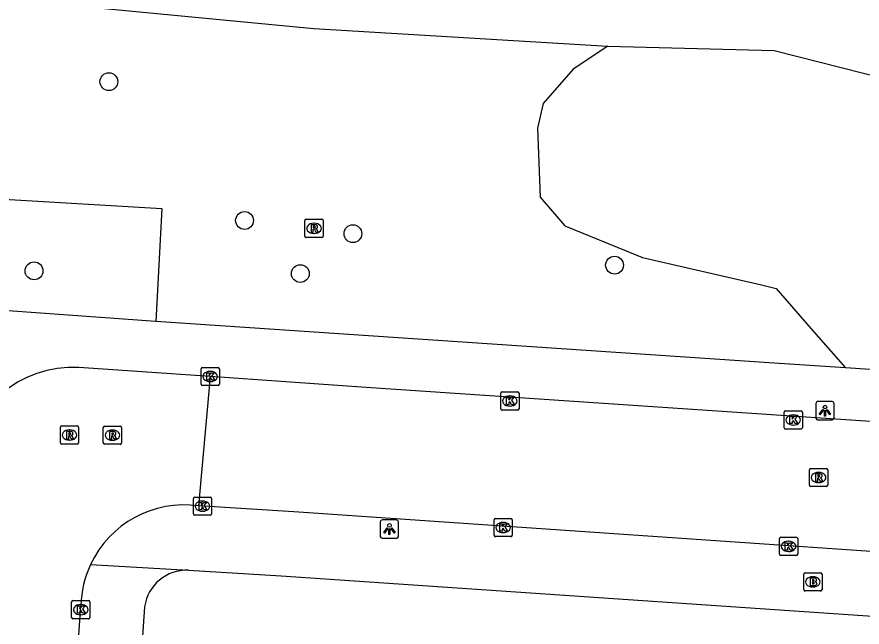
# Model space of a CAD drawing. Extents: x 161848 to 162726, y 385382 to 386521.
# Drawn here: x 162230.99 to 162277.35, y 385592.78 to 385626.25 of the extents above; entities that cross this region are included whole.
import ezdxf

# ---------------------------------------------------------------- set-up
doc = ezdxf.new("R2010")
doc.units = 0
for name, color, linetype in [('IMGEO_Boom', 7, 'Continuous'), ('IMGEO_Brandkraan', 7, 'Continuous'), ('IMGEO_Groenvoorziening', 7, 'Continuous'), ('IMGEO_Kolk', 7, 'Continuous'), ('IMGEO_Lichtpunt', 7, 'Continuous'), ('IMGEO_Rietland', 7, 'Continuous'), ('IMGEO_Rijbaan_lokaal_open', 7, 'Continuous'), ('IMGEO_Rioolput', 7, 'Continuous'), ('IMGEO_Voetpad_open', 7, 'Continuous')]:
    doc.layers.add(name, color=color, linetype=linetype)

msp = doc.modelspace()

# ---------------------------------------------------------------- linework, layer by layer
at = {"layer": 'IMGEO_Boom'}
for centre in [(162236.032, 385622.694), (162243.473, 385615.079), (162249.417, 385614.358), (162263.767, 385612.63), (162231.925, 385612.316), (162246.532, 385612.167)]:
    msp.add_circle(centre, 0.489, dxfattribs=at)
at = {"layer": 'IMGEO_Brandkraan'}
for p, q in [((162274.145, 385594.833), (162274.145, 385595.685)), ((162274.22, 385595.759), (162275.072, 385595.759)), ((162274.633, 385595.539), (162274.658, 385595.539)), ((162275.146, 385595.685), (162275.146, 385594.833)), ((162274.656, 385594.979), (162274.631, 385594.979)), ((162275.072, 385594.759), (162274.22, 385594.759))]:
    msp.add_line(p, q, dxfattribs=at)
for points in [[(162274.145, 385594.833), (162274.145, 385595.685)], [(162274.22, 385595.759), (162275.072, 385595.759)], [(162274.493, 385595.459), (162274.493, 385595.059), (162274.706, 385595.059)], [(162274.724, 385595.459), (162274.493, 385595.459)], [(162274.672, 385595.378), (162274.618, 385595.378), (162274.618, 385595.302)], [(162275.146, 385595.685), (162275.146, 385594.833)], [(162274.618, 385595.302), (162274.671, 385595.302)], [(162274.68, 385595.226), (162274.618, 385595.226), (162274.618, 385595.145)], [(162274.618, 385595.145), (162274.68, 385595.145)], [(162275.072, 385594.759), (162274.22, 385594.759)]]:
    msp.add_lwpolyline(points, dxfattribs=at)
for centre, radius, start, end in [((162274.222, 385595.683), 0.0765, 91.552, 178.448), ((162274.222, 385595.683), 0.0765, 91.552, 178.448), ((162274.673, 385595.34), 0.0379, 267.8285, 90.9355), ((162274.728, 385595.314), 0.145, 59.4692, 91.5367), ((162274.753, 385595.361), 0.0922, 285.5137, 58.1501), ((162275.07, 385595.683), 0.0765, 1.552, 88.448), ((162275.07, 385595.683), 0.0765, 1.552, 88.448), ((162274.681, 385595.185), 0.0404, 269.8759, 90.5077), ((162274.712, 385595.31), 0.251, 268.6676, 293.5347), ((162274.758, 385595.169), 0.105, 301.3115, 78.989), ((162274.222, 385594.835), 0.0765, 181.552, 268.448), ((162274.222, 385594.835), 0.0765, 181.552, 268.448), ((162275.07, 385594.835), 0.0765, 271.552, 358.448), ((162275.07, 385594.835), 0.0765, 271.552, 358.448)]:
    msp.add_arc(centre, radius, start, end, dxfattribs=at)
for centre, major_axis, ratio, start_param, end_param in [((162274.632, 385595.259), (-0.387, 0.002), 0.722429, 4.712389, 7.853982), ((162274.657, 385595.259), (-0.39, 0.002), 0.717154, 1.570796, 4.712389)]:
    msp.add_ellipse(centre, major_axis=major_axis, ratio=ratio, start_param=start_param, end_param=end_param, dxfattribs=at)
at = {"layer": 'IMGEO_Groenvoorziening'}
for points in [[(162263.398, 385624.644), (162261.506, 385623.382), (162259.85, 385621.49), (162259.535, 385620.15), (162259.693, 385616.365), (162261.033, 385614.788), (162265.291, 385613.054), (162271.835, 385611.556), (162272.639, 385611.354), (162274.554, 385609.13), (162276.436, 385606.992)], [(162207.514, 385611.757), (162207.691, 385617.583), (162238.934, 385615.73), (162238.603, 385609.542)]]:
    msp.add_lwpolyline(points, dxfattribs=at)
at = {"layer": 'IMGEO_Kolk'}
for p, q in [((162241.09, 385606.095), (162241.09, 385606.947)), ((162241.165, 385607.021), (162242.017, 385607.021)), ((162242.091, 385606.947), (162242.091, 385606.095)), ((162241.578, 385606.801), (162241.603, 385606.801)), ((162242.017, 385606.021), (162241.165, 385606.021)), ((162241.601, 385606.241), (162241.576, 385606.241)), ((162257.526, 385604.752), (162257.526, 385605.604)), ((162257.601, 385605.678), (162258.453, 385605.678)), ((162258.527, 385605.604), (162258.527, 385604.752)), ((162258.014, 385605.458), (162258.039, 385605.458)), ((162258.453, 385604.678), (162257.601, 385604.678)), ((162258.037, 385604.898), (162258.012, 385604.898)), ((162273.142, 385604.641), (162273.994, 385604.641)), ((162273.067, 385603.715), (162273.067, 385604.567)), ((162273.555, 385604.421), (162273.58, 385604.421)), ((162274.068, 385604.567), (162274.068, 385603.715)), ((162273.578, 385603.861), (162273.553, 385603.861)), ((162273.994, 385603.641), (162273.142, 385603.641)), ((162240.665, 385598.985), (162240.665, 385599.837)), ((162240.74, 385599.911), (162241.592, 385599.911)), ((162241.153, 385599.691), (162241.178, 385599.691)), ((162241.666, 385599.837), (162241.666, 385598.985)), ((162241.176, 385599.131), (162241.151, 385599.131)), ((162241.592, 385598.911), (162240.74, 385598.911)), ((162257.155, 385597.813), (162257.155, 385598.665)), ((162257.23, 385598.739), (162258.082, 385598.739)), ((162258.156, 385598.665), (162258.156, 385597.813)), ((162257.643, 385598.519), (162257.668, 385598.519)), ((162258.082, 385597.739), (162257.23, 385597.739)), ((162257.666, 385597.959), (162257.641, 385597.959)), ((162272.888, 385597.704), (162273.74, 385597.704)), ((162272.813, 385596.778), (162272.813, 385597.63)), ((162273.301, 385597.484), (162273.326, 385597.484)), ((162273.814, 385597.63), (162273.814, 385596.778)), ((162273.324, 385596.924), (162273.299, 385596.924)), ((162273.74, 385596.704), (162272.888, 385596.704)), ((162233.986, 385593.31), (162233.986, 385594.162)), ((162234.061, 385594.236), (162234.913, 385594.236)), ((162234.474, 385594.016), (162234.499, 385594.016)), ((162234.987, 385594.162), (162234.987, 385593.31)), ((162234.913, 385593.236), (162234.061, 385593.236)), ((162234.497, 385593.456), (162234.472, 385593.456))]:
    msp.add_line(p, q, dxfattribs=at)
for points in [[(162241.09, 385606.095), (162241.09, 385606.947)], [(162241.165, 385607.021), (162242.017, 385607.021)], [(162242.091, 385606.947), (162242.091, 385606.095)], [(162241.411, 385606.721), (162241.534, 385606.721), (162241.534, 385606.57), (162241.664, 385606.721), (162241.828, 385606.721), (162241.682, 385606.57), (162241.835, 385606.321), (162241.683, 385606.321), (162241.598, 385606.485), (162241.534, 385606.418), (162241.534, 385606.321), (162241.411, 385606.321), (162241.411, 385606.721)], [(162242.017, 385606.021), (162241.165, 385606.021)], [(162257.526, 385604.752), (162257.526, 385605.604)], [(162257.601, 385605.678), (162258.453, 385605.678)], [(162258.527, 385605.604), (162258.527, 385604.752)], [(162257.847, 385605.378), (162257.97, 385605.378), (162257.97, 385605.227), (162258.1, 385605.378), (162258.264, 385605.378), (162258.118, 385605.227), (162258.271, 385604.978), (162258.119, 385604.978), (162258.034, 385605.142), (162257.97, 385605.075), (162257.97, 385604.978), (162257.847, 385604.978), (162257.847, 385605.378)], [(162258.453, 385604.678), (162257.601, 385604.678)], [(162273.142, 385604.641), (162273.994, 385604.641)], [(162273.067, 385603.715), (162273.067, 385604.567)], [(162273.388, 385604.341), (162273.511, 385604.341), (162273.511, 385604.19), (162273.641, 385604.341), (162273.805, 385604.341), (162273.659, 385604.19), (162273.812, 385603.941), (162273.66, 385603.941), (162273.575, 385604.105), (162273.511, 385604.038), (162273.511, 385603.941), (162273.388, 385603.941), (162273.388, 385604.341)], [(162274.068, 385604.567), (162274.068, 385603.715)], [(162273.994, 385603.641), (162273.142, 385603.641)], [(162240.665, 385598.985), (162240.665, 385599.837)], [(162240.74, 385599.911), (162241.592, 385599.911)], [(162240.986, 385599.611), (162241.109, 385599.611), (162241.109, 385599.46), (162241.239, 385599.611), (162241.403, 385599.611), (162241.257, 385599.46), (162241.41, 385599.211), (162241.258, 385599.211), (162241.173, 385599.375), (162241.109, 385599.308), (162241.109, 385599.211), (162240.986, 385599.211), (162240.986, 385599.611)], [(162241.666, 385599.837), (162241.666, 385598.985)], [(162241.592, 385598.911), (162240.74, 385598.911)], [(162257.155, 385597.813), (162257.155, 385598.665)], [(162257.23, 385598.739), (162258.082, 385598.739)], [(162258.156, 385598.665), (162258.156, 385597.813)], [(162257.476, 385598.439), (162257.599, 385598.439), (162257.599, 385598.288), (162257.729, 385598.439), (162257.893, 385598.439), (162257.747, 385598.288), (162257.9, 385598.039), (162257.748, 385598.039), (162257.663, 385598.203), (162257.599, 385598.136), (162257.599, 385598.039), (162257.476, 385598.039), (162257.476, 385598.439)], [(162258.082, 385597.739), (162257.23, 385597.739)], [(162272.888, 385597.704), (162273.74, 385597.704)], [(162272.813, 385596.778), (162272.813, 385597.63)], [(162273.134, 385597.404), (162273.257, 385597.404), (162273.257, 385597.253), (162273.387, 385597.404), (162273.551, 385597.404), (162273.405, 385597.253), (162273.558, 385597.004), (162273.406, 385597.004), (162273.321, 385597.168), (162273.257, 385597.101), (162273.257, 385597.004), (162273.134, 385597.004), (162273.134, 385597.404)], [(162273.814, 385597.63), (162273.814, 385596.778)], [(162273.74, 385596.704), (162272.888, 385596.704)], [(162233.986, 385593.31), (162233.986, 385594.162)], [(162234.061, 385594.236), (162234.913, 385594.236)], [(162234.987, 385594.162), (162234.987, 385593.31)], [(162234.307, 385593.936), (162234.43, 385593.936), (162234.43, 385593.785), (162234.56, 385593.936), (162234.724, 385593.936), (162234.578, 385593.785), (162234.731, 385593.536), (162234.579, 385593.536), (162234.494, 385593.7), (162234.43, 385593.633), (162234.43, 385593.536), (162234.307, 385593.536), (162234.307, 385593.936)], [(162234.913, 385593.236), (162234.061, 385593.236)]]:
    msp.add_lwpolyline(points, dxfattribs=at)
for centre, start, end in [((162241.167, 385606.945), 91.552, 178.448), ((162241.167, 385606.945), 91.552, 178.448), ((162242.015, 385606.945), 1.552, 88.448), ((162242.015, 385606.945), 1.552, 88.448), ((162241.167, 385606.097), 181.552, 268.448), ((162241.167, 385606.097), 181.552, 268.448), ((162242.015, 385606.097), 271.552, 358.448), ((162242.015, 385606.097), 271.552, 358.448), ((162257.603, 385605.602), 91.552, 178.448), ((162257.603, 385605.602), 91.552, 178.448), ((162258.451, 385605.602), 1.552, 88.448), ((162258.451, 385605.602), 1.552, 88.448), ((162257.603, 385604.754), 181.552, 268.448), ((162257.603, 385604.754), 181.552, 268.448), ((162258.451, 385604.754), 271.552, 358.448), ((162258.451, 385604.754), 271.552, 358.448), ((162273.144, 385604.565), 91.552, 178.448), ((162273.144, 385604.565), 91.552, 178.448), ((162273.992, 385604.565), 1.552, 88.448), ((162273.992, 385604.565), 1.552, 88.448), ((162273.144, 385603.717), 181.552, 268.448), ((162273.144, 385603.717), 181.552, 268.448), ((162273.992, 385603.717), 271.552, 358.448), ((162273.992, 385603.717), 271.552, 358.448), ((162240.742, 385599.835), 91.552, 178.448), ((162240.742, 385599.835), 91.552, 178.448), ((162241.59, 385599.835), 1.552, 88.448), ((162241.59, 385599.835), 1.552, 88.448), ((162240.742, 385598.987), 181.552, 268.448), ((162240.742, 385598.987), 181.552, 268.448), ((162241.59, 385598.987), 271.552, 358.448), ((162241.59, 385598.987), 271.552, 358.448), ((162257.232, 385598.663), 91.552, 178.448), ((162257.232, 385598.663), 91.552, 178.448), ((162258.08, 385598.663), 1.552, 88.448), ((162258.08, 385598.663), 1.552, 88.448), ((162257.232, 385597.815), 181.552, 268.448), ((162257.232, 385597.815), 181.552, 268.448), ((162258.08, 385597.815), 271.552, 358.448), ((162258.08, 385597.815), 271.552, 358.448), ((162272.89, 385597.628), 91.552, 178.448), ((162272.89, 385597.628), 91.552, 178.448), ((162273.738, 385597.628), 1.552, 88.448), ((162273.738, 385597.628), 1.552, 88.448), ((162272.89, 385596.78), 181.552, 268.448), ((162272.89, 385596.78), 181.552, 268.448), ((162273.738, 385596.78), 271.552, 358.448), ((162273.738, 385596.78), 271.552, 358.448), ((162234.063, 385594.16), 91.552, 178.448), ((162234.063, 385594.16), 91.552, 178.448), ((162234.911, 385594.16), 1.552, 88.448), ((162234.911, 385594.16), 1.552, 88.448), ((162234.063, 385593.312), 181.552, 268.448), ((162234.063, 385593.312), 181.552, 268.448), ((162234.911, 385593.312), 271.552, 358.448), ((162234.911, 385593.312), 271.552, 358.448)]:
    msp.add_arc(centre, 0.0765, start, end, dxfattribs=at)
for centre, major_axis, ratio, start_param, end_param in [((162241.577, 385606.521), (-0.387, 0.002), 0.722429, 4.712389, 7.853982), ((162241.602, 385606.521), (-0.39, 0.002), 0.717154, 1.570796, 4.712389), ((162258.013, 385605.178), (-0.387, 0.002), 0.722429, 4.712389, 7.853982), ((162258.038, 385605.178), (-0.39, 0.002), 0.717154, 1.570796, 4.712389), ((162273.554, 385604.141), (-0.387, 0.002), 0.722429, 4.712389, 7.853982), ((162273.579, 385604.141), (-0.39, 0.002), 0.717154, 1.570796, 4.712389), ((162241.152, 385599.411), (-0.387, 0.002), 0.722429, 4.712389, 7.853982), ((162241.177, 385599.411), (-0.39, 0.002), 0.717154, 1.570796, 4.712389), ((162257.642, 385598.239), (-0.387, 0.002), 0.722429, 4.712389, 7.853982), ((162257.667, 385598.239), (-0.39, 0.002), 0.717154, 1.570796, 4.712389), ((162273.3, 385597.204), (-0.387, 0.002), 0.722429, 4.712389, 7.853982), ((162273.325, 385597.204), (-0.39, 0.002), 0.717154, 1.570796, 4.712389), ((162234.473, 385593.736), (-0.387, 0.002), 0.722429, 4.712389, 7.853982), ((162234.498, 385593.736), (-0.39, 0.002), 0.717154, 1.570796, 4.712389)]:
    msp.add_ellipse(centre, major_axis=major_axis, ratio=ratio, start_param=start_param, end_param=end_param, dxfattribs=at)
at = {"layer": 'IMGEO_Lichtpunt'}
for p, q in [((162275.711, 385605.146), (162274.903, 385605.146)), ((162275.711, 385605.146), (162274.903, 385605.146)), ((162274.809, 385605.051), (162274.809, 385604.244)), ((162274.809, 385605.051), (162274.809, 385604.244)), ((162275.805, 385604.244), (162275.805, 385605.051)), ((162275.805, 385604.244), (162275.805, 385605.051)), ((162274.903, 385604.15), (162275.711, 385604.15)), ((162274.903, 385604.15), (162275.711, 385604.15)), ((162251.821, 385598.653), (162251.013, 385598.653)), ((162251.821, 385598.653), (162251.013, 385598.653)), ((162250.919, 385598.558), (162250.919, 385597.751)), ((162250.919, 385598.558), (162250.919, 385597.751)), ((162251.915, 385597.751), (162251.915, 385598.558)), ((162251.915, 385597.751), (162251.915, 385598.558)), ((162251.013, 385597.657), (162251.821, 385597.657)), ((162251.013, 385597.657), (162251.821, 385597.657))]:
    msp.add_line(p, q, dxfattribs=at)
for points in [[(162275.183, 385604.715), (162275.222, 385604.687), (162275.034, 385604.425), (162274.996, 385604.452), (162275.183, 385604.715)], [(162275.285, 385604.667), (162275.332, 385604.667), (162275.332, 385604.345), (162275.285, 385604.345), (162275.285, 385604.667)], [(162275.395, 385604.687), (162275.433, 385604.714), (162275.62, 385604.452), (162275.581, 385604.424), (162275.395, 385604.687)], [(162251.293, 385598.222), (162251.332, 385598.194), (162251.144, 385597.932), (162251.106, 385597.959), (162251.293, 385598.222)], [(162251.395, 385598.174), (162251.442, 385598.174), (162251.442, 385597.852), (162251.395, 385597.852), (162251.395, 385598.174)], [(162251.505, 385598.194), (162251.543, 385598.221), (162251.73, 385597.959), (162251.691, 385597.931), (162251.505, 385598.194)]]:
    msp.add_lwpolyline(points, dxfattribs=at)
for centre in [(162275.308, 385604.849), (162251.418, 385598.356)]:
    msp.add_circle(centre, 0.0994, dxfattribs=at)
for centre, start, end in [((162274.903, 385605.051), 90, 180), ((162274.903, 385605.051), 90, 180), ((162275.711, 385605.051), 0, 90), ((162275.711, 385605.051), 0, 90), ((162274.903, 385604.244), 180, 270), ((162274.903, 385604.244), 180, 270), ((162275.711, 385604.244), 270, 0), ((162275.711, 385604.244), 270, 360), ((162251.013, 385598.558), 90, 180), ((162251.013, 385598.558), 90, 180), ((162251.821, 385598.558), 0, 90), ((162251.821, 385598.558), 0, 90), ((162251.013, 385597.751), 180, 270), ((162251.013, 385597.751), 180, 270), ((162251.821, 385597.751), 270, 0), ((162251.821, 385597.751), 270, 360)]:
    msp.add_arc(centre, 0.0946, start, end, dxfattribs=at)
at = {"layer": 'IMGEO_Rietland'}
for points in [[(162175.532, 385710.036), (162174.763, 385708.029), (162171.81, 385700.327), (162171.818, 385694.523), (162172.25, 385689.633), (162175.18, 385676.302), (162177.67, 385670.002), (162178.549, 385665.9), (162183.53, 385652.862), (162187.486, 385645.391), (162191.295, 385640.703), (162196.588, 385635.935), (162202.015, 385632.743), (162206.676, 385630.572), (162212.742, 385628.976), (162223.404, 385627.699), (162234.846, 385626.802), (162247.273, 385625.615), (162263.398, 385624.644)], [(162263.398, 385624.644), (162272.521, 385624.409), (162278.641, 385622.853), (162282.522, 385621.172), (162287.372, 385623.112), (162290.024, 385619.62), (162299.207, 385618.52), (162307.227, 385618.391), (162310.525, 385618.197), (162313.914, 385618.371)]]:
    msp.add_lwpolyline(points, dxfattribs=at)
at = {"layer": 'IMGEO_Rijbaan_lokaal_open'}
for points in [[(162241.588, 385606.517), (162234.379, 385607.022)], [(162241.588, 385606.517), (162240.952, 385599.422)], [(162436.128, 385593.403), (162432.653, 385593.623), (162250.141, 385605.918), (162241.588, 385606.517)], [(162309.752, 385594.736), (162246.169, 385599.107), (162240.952, 385599.422)], [(162231.56, 385550.443), (162234.498, 385593.962)]]:
    msp.add_lwpolyline(points, dxfattribs=at)
for centre, radius, start, end in [((162234.1, 385600.881), 6.147, 87.3982, 172.8357), ((162240.15, 385593.825), 5.654, 81.8403, 155.0525), ((162240.172, 385593.822), 5.675, 155.1201, 178.5893)]:
    msp.add_arc(centre, radius, start, end, dxfattribs=at)
at = {"layer": 'IMGEO_Rioolput'}
for p, q in [((162246.783, 385614.222), (162246.783, 385615.074)), ((162246.858, 385615.148), (162247.71, 385615.148)), ((162247.271, 385614.928), (162247.296, 385614.928)), ((162247.784, 385615.074), (162247.784, 385614.222)), ((162247.294, 385614.368), (162247.269, 385614.368)), ((162247.71, 385614.148), (162246.858, 385614.148)), ((162233.369, 385602.886), (162233.369, 385603.738)), ((162233.444, 385603.812), (162234.296, 385603.812)), ((162234.37, 385603.738), (162234.37, 385602.886)), ((162235.724, 385602.877), (162235.724, 385603.729)), ((162235.799, 385603.803), (162236.651, 385603.803)), ((162236.725, 385603.729), (162236.725, 385602.877)), ((162233.857, 385603.592), (162233.882, 385603.592)), ((162236.212, 385603.583), (162236.237, 385603.583)), ((162234.296, 385602.812), (162233.444, 385602.812)), ((162233.88, 385603.032), (162233.855, 385603.032)), ((162236.651, 385602.803), (162235.799, 385602.803)), ((162236.235, 385603.023), (162236.21, 385603.023)), ((162274.459, 385600.558), (162274.459, 385601.41)), ((162274.534, 385601.484), (162275.386, 385601.484)), ((162275.46, 385601.41), (162275.46, 385600.558)), ((162274.947, 385601.264), (162274.972, 385601.264)), ((162275.386, 385600.484), (162274.534, 385600.484)), ((162274.97, 385600.704), (162274.945, 385600.704))]:
    msp.add_line(p, q, dxfattribs=at)
for points in [[(162246.783, 385614.222), (162246.783, 385615.074)], [(162246.858, 385615.148), (162247.71, 385615.148)], [(162247.372, 385614.846), (162247.12, 385614.848), (162247.12, 385614.448)], [(162247.784, 385615.074), (162247.784, 385614.222)], [(162247.12, 385614.448), (162247.244, 385614.448), (162247.244, 385614.61), (162247.255, 385614.61)], [(162247.298, 385614.767), (162247.244, 385614.767), (162247.244, 385614.686)], [(162247.244, 385614.686), (162247.296, 385614.686)], [(162247.302, 385614.581), (162247.373, 385614.448), (162247.513, 385614.448), (162247.448, 385614.574)], [(162247.71, 385614.148), (162246.858, 385614.148)], [(162233.369, 385602.886), (162233.369, 385603.738)], [(162233.444, 385603.812), (162234.296, 385603.812)], [(162234.37, 385603.738), (162234.37, 385602.886)], [(162235.724, 385602.877), (162235.724, 385603.729)], [(162235.799, 385603.803), (162236.651, 385603.803)], [(162236.725, 385603.729), (162236.725, 385602.877)], [(162233.958, 385603.51), (162233.706, 385603.512), (162233.706, 385603.112)], [(162233.706, 385603.112), (162233.83, 385603.112), (162233.83, 385603.274), (162233.841, 385603.274)], [(162233.884, 385603.431), (162233.83, 385603.431), (162233.83, 385603.35)], [(162233.83, 385603.35), (162233.882, 385603.35)], [(162233.888, 385603.245), (162233.959, 385603.112), (162234.099, 385603.112), (162234.034, 385603.238)], [(162236.313, 385603.501), (162236.061, 385603.503), (162236.061, 385603.103)], [(162236.061, 385603.103), (162236.185, 385603.103), (162236.185, 385603.265), (162236.196, 385603.265)], [(162236.239, 385603.422), (162236.185, 385603.422), (162236.185, 385603.341)], [(162236.185, 385603.341), (162236.237, 385603.341)], [(162236.243, 385603.236), (162236.314, 385603.103), (162236.454, 385603.103), (162236.389, 385603.229)], [(162234.296, 385602.812), (162233.444, 385602.812)], [(162236.651, 385602.803), (162235.799, 385602.803)], [(162274.459, 385600.558), (162274.459, 385601.41)], [(162274.534, 385601.484), (162275.386, 385601.484)], [(162275.46, 385601.41), (162275.46, 385600.558)], [(162275.048, 385601.182), (162274.796, 385601.184), (162274.796, 385600.784)], [(162274.796, 385600.784), (162274.92, 385600.784), (162274.92, 385600.946), (162274.931, 385600.946)], [(162274.974, 385601.103), (162274.92, 385601.103), (162274.92, 385601.022)], [(162274.92, 385601.022), (162274.972, 385601.022)], [(162274.978, 385600.917), (162275.049, 385600.784), (162275.189, 385600.784), (162275.124, 385600.91)], [(162275.386, 385600.484), (162274.534, 385600.484)]]:
    msp.add_lwpolyline(points, dxfattribs=at)
for centre, radius, start, end in [((162246.86, 385615.072), 0.0765, 91.552, 178.448), ((162246.86, 385615.072), 0.0765, 91.552, 178.448), ((162247.371, 385614.736), 0.109, 350.3612, 89.416), ((162247.708, 385615.072), 0.0765, 1.552, 88.448), ((162247.708, 385615.072), 0.0765, 1.552, 88.448), ((162247.254, 385614.557), 0.0533, 26.0293, 88.6989), ((162247.28, 385614.875), 0.19, 274.7715, 282.9687), ((162247.304, 385614.671), 0.0964, 77.0061, 93.1865), ((162247.318, 385614.728), 0.0378, 276.6634, 79.6772), ((162247.369, 385614.736), 0.112, 277.5842, 350.9817), ((162247.353, 385614.521), 0.108, 29.5134, 73.7905), ((162246.86, 385614.224), 0.0765, 181.552, 268.448), ((162246.86, 385614.224), 0.0765, 181.552, 268.448), ((162247.708, 385614.224), 0.0765, 271.552, 358.448), ((162247.708, 385614.224), 0.0765, 271.552, 358.448), ((162233.446, 385603.736), 0.0765, 91.552, 178.448), ((162233.446, 385603.736), 0.0765, 91.552, 178.448), ((162234.294, 385603.736), 0.0765, 1.552, 88.448), ((162234.294, 385603.736), 0.0765, 1.552, 88.448), ((162235.801, 385603.727), 0.0765, 91.552, 178.448), ((162235.801, 385603.727), 0.0765, 91.552, 178.448), ((162236.649, 385603.727), 0.0765, 1.552, 88.448), ((162236.649, 385603.727), 0.0765, 1.552, 88.448), ((162233.84, 385603.221), 0.0533, 26.0293, 88.6989), ((162233.866, 385603.539), 0.19, 274.7715, 282.9687), ((162233.89, 385603.335), 0.0964, 77.0061, 93.1865), ((162233.904, 385603.392), 0.0378, 276.6634, 79.6772), ((162233.957, 385603.4), 0.109, 350.3612, 89.416), ((162233.955, 385603.4), 0.112, 277.5842, 350.9817), ((162233.939, 385603.185), 0.108, 29.5134, 73.7905), ((162236.195, 385603.212), 0.0533, 26.0293, 88.6989), ((162236.221, 385603.53), 0.19, 274.7715, 282.9687), ((162236.245, 385603.326), 0.0964, 77.0061, 93.1865), ((162236.259, 385603.383), 0.0378, 276.6634, 79.6772), ((162236.312, 385603.391), 0.109, 350.3612, 89.416), ((162236.31, 385603.391), 0.112, 277.5842, 350.9817), ((162236.294, 385603.176), 0.108, 29.5134, 73.7905), ((162233.446, 385602.888), 0.0765, 181.552, 268.448), ((162233.446, 385602.888), 0.0765, 181.552, 268.448), ((162234.294, 385602.888), 0.0765, 271.552, 358.448), ((162234.294, 385602.888), 0.0765, 271.552, 358.448), ((162235.801, 385602.879), 0.0765, 181.552, 268.448), ((162235.801, 385602.879), 0.0765, 181.552, 268.448), ((162236.649, 385602.879), 0.0765, 271.552, 358.448), ((162236.649, 385602.879), 0.0765, 271.552, 358.448), ((162274.536, 385601.408), 0.0765, 91.552, 178.448), ((162274.536, 385601.408), 0.0765, 91.552, 178.448), ((162275.384, 385601.408), 0.0765, 1.552, 88.448), ((162275.384, 385601.408), 0.0765, 1.552, 88.448), ((162274.93, 385600.893), 0.0533, 26.0293, 88.6989), ((162274.956, 385601.211), 0.19, 274.7715, 282.9687), ((162274.98, 385601.007), 0.0964, 77.0061, 93.1865), ((162274.994, 385601.064), 0.0378, 276.6634, 79.6772), ((162275.047, 385601.072), 0.109, 350.3612, 89.416), ((162275.045, 385601.072), 0.112, 277.5842, 350.9817), ((162275.029, 385600.857), 0.108, 29.5134, 73.7905), ((162274.536, 385600.56), 0.0765, 181.552, 268.448), ((162274.536, 385600.56), 0.0765, 181.552, 268.448), ((162275.384, 385600.56), 0.0765, 271.552, 358.448), ((162275.384, 385600.56), 0.0765, 271.552, 358.448)]:
    msp.add_arc(centre, radius, start, end, dxfattribs=at)
for centre, major_axis, ratio, start_param, end_param in [((162247.27, 385614.648), (-0.387, 0.002), 0.722429, 4.712389, 7.853982), ((162247.295, 385614.648), (-0.39, 0.002), 0.717154, 1.570796, 4.712389), ((162233.856, 385603.312), (-0.387, 0.002), 0.722429, 4.712389, 7.853982), ((162233.881, 385603.312), (-0.39, 0.002), 0.717154, 1.570796, 4.712389), ((162236.211, 385603.303), (-0.387, 0.002), 0.722429, 4.712389, 7.853982), ((162236.236, 385603.303), (-0.39, 0.002), 0.717154, 1.570796, 4.712389), ((162274.946, 385600.984), (-0.387, 0.002), 0.722429, 4.712389, 7.853982), ((162274.971, 385600.984), (-0.39, 0.002), 0.717154, 1.570796, 4.712389)]:
    msp.add_ellipse(centre, major_axis=major_axis, ratio=ratio, start_param=start_param, end_param=end_param, dxfattribs=at)
at = {"layer": 'IMGEO_Voetpad_open'}
for points in [[(162238.603, 385609.542), (162225.673, 385610.463)], [(162276.436, 385606.992), (162272.52, 385607.256), (162238.603, 385609.542)], [(162319.231, 385604.108), (162276.436, 385606.992)], [(162235.023, 385596.21), (162240.397, 385595.895)], [(162240.397, 385595.895), (162245.477, 385595.597), (162310.902, 385591.138)], [(162237.991, 385593.891), (162236.867, 385577.443)]]:
    msp.add_lwpolyline(points, dxfattribs=at)
msp.add_arc((162240.287, 385593.581), 2.316, 87.2688, 172.3142, dxfattribs=at)

doc.saveas('drawing.dxf')
